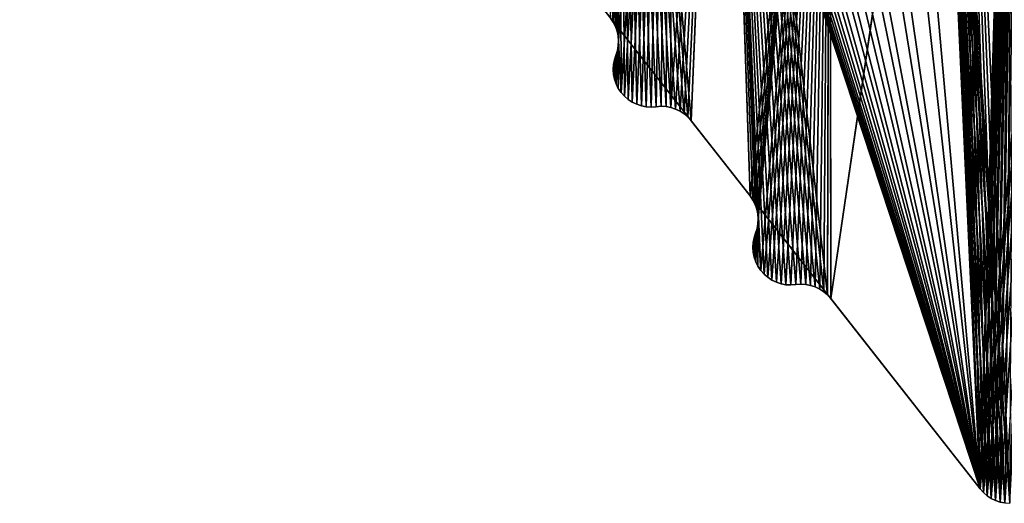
# Model space of a CAD drawing. Header units: millimetres. Extents: x -45.8 to 32.5, y -38.6 to 44.
# Tile 576 of 656: x -17.9 to -11.4, y -22.5 to -19.3. Entities that reach past the tile are written whole.
import ezdxf

# ---------------------------------------------------------------- set-up
doc = ezdxf.new("R2010")
doc.units = ezdxf.units.MM
doc.header["$LTSCALE"] = 33.374815
for name, color, linetype in [('130', 7, 'CONTINUOUS'), ('131', 7, 'CONTINUOUS'), ('132', 7, 'CONTINUOUS'), ('140', 7, 'CONTINUOUS'), ('141', 7, 'CONTINUOUS'), ('142', 7, 'CONTINUOUS'), ('51', 7, 'CONTINUOUS'), ('53', 7, 'CONTINUOUS'), ('618', 7, 'CONTINUOUS'), ('620', 7, 'CONTINUOUS'), ('629', 7, 'CONTINUOUS'), ('630', 7, 'CONTINUOUS'), ('656', 7, 'CONTINUOUS'), ('658', 7, 'CONTINUOUS'), ('669', 7, 'CONTINUOUS'), ('670', 7, 'CONTINUOUS')]:
    doc.layers.add(name, color=color, linetype=linetype)

msp = doc.modelspace()

# ---------------------------------------------------------------- linework, layer by layer
at = {"layer": '130', "linetype": 'CONTINUOUS'}
for points in [[(-11.5535, -22.4285, -255), (-11.5535, -22.4285, 255), (-11.5751, -22.4043, 255), (-11.5535, -22.4285, -255)], [(-11.5751, -22.4043, -255), (-11.5535, -22.4285, -255), (-11.5751, -22.4043, 255), (-11.5751, -22.4043, -255)], [(-11.529, -22.4495, -255), (-11.529, -22.4495, 255), (-11.5535, -22.4285, 255), (-11.529, -22.4495, -255)], [(-11.5535, -22.4285, -255), (-11.529, -22.4495, -255), (-11.5535, -22.4285, 255), (-11.5535, -22.4285, -255)], [(-11.529, -22.4495, -255), (-11.5021, -22.4673, -255), (-11.529, -22.4495, 255), (-11.529, -22.4495, -255)], [(-11.5021, -22.4673, -255), (-11.5021, -22.4673, 255), (-11.529, -22.4495, 255), (-11.5021, -22.4673, -255)], [(-11.473, -22.4814, -255), (-11.473, -22.4814, 255), (-11.5021, -22.4673, 255), (-11.473, -22.4814, -255)], [(-11.5021, -22.4673, -255), (-11.473, -22.4814, -255), (-11.5021, -22.4673, 255), (-11.5021, -22.4673, -255)], [(-11.473, -22.4814, -255), (-11.4423, -22.4917, -255), (-11.473, -22.4814, 255), (-11.473, -22.4814, -255)], [(-11.4423, -22.4917, -255), (-11.4423, -22.4917, 255), (-11.473, -22.4814, 255), (-11.4423, -22.4917, -255)], [(-11.4107, -22.4979, -255), (-11.4107, -22.4979, 255), (-11.4423, -22.4917, 255), (-11.4107, -22.4979, -255)], [(-11.4423, -22.4917, -255), (-11.4107, -22.4979, -255), (-11.4423, -22.4917, 255), (-11.4423, -22.4917, -255)]]:
    msp.add_3dface(points, dxfattribs=at)
at = {"layer": '131', "linetype": 'CONTINUOUS'}
for points in [[(-12.5653, -21.1425, -255), (-11.5751, -22.4043, 255), (-12.5653, -21.1425, 255), (-12.5653, -21.1425, -255)], [(-12.5653, -21.1425, -255), (-11.5751, -22.4043, -255), (-11.5751, -22.4043, 255), (-12.5653, -21.1425, -255)]]:
    msp.add_3dface(points, dxfattribs=at)
at = {"layer": '132', "linetype": 'CONTINUOUS'}
for points in [[(-13.4914, -19.9626, -255), (-13.1, -20.4613, 255), (-13.4914, -19.9626, 255), (-13.4914, -19.9626, -255)], [(-13.4914, -19.9626, -255), (-13.1, -20.4613, -255), (-13.1, -20.4613, 255), (-13.4914, -19.9626, -255)]]:
    msp.add_3dface(points, dxfattribs=at)
at = {"layer": '140', "linetype": 'CONTINUOUS'}
for points in [[(-12.7646, -21.0469, -255), (-12.7646, -21.0469, 255), (-12.7973, -21.0494, 255), (-12.7646, -21.0469, -255)], [(-12.7973, -21.0494, -255), (-12.7646, -21.0469, -255), (-12.7973, -21.0494, 255), (-12.7973, -21.0494, -255)], [(-12.7321, -21.0487, -255), (-12.7321, -21.0487, 255), (-12.7646, -21.0469, 255), (-12.7321, -21.0487, -255)], [(-12.7646, -21.0469, -255), (-12.7321, -21.0487, -255), (-12.7646, -21.0469, 255), (-12.7646, -21.0469, -255)], [(-12.7321, -21.0487, -255), (-12.6999, -21.0547, -255), (-12.7321, -21.0487, 255), (-12.7321, -21.0487, -255)], [(-12.6999, -21.0547, -255), (-12.6999, -21.0547, 255), (-12.7321, -21.0487, 255), (-12.6999, -21.0547, -255)], [(-12.6999, -21.0547, -255), (-12.6689, -21.0649, -255), (-12.6999, -21.0547, 255), (-12.6999, -21.0547, -255)], [(-12.6689, -21.0649, -255), (-12.6689, -21.0649, 255), (-12.6999, -21.0547, 255), (-12.6689, -21.0649, -255)], [(-12.6689, -21.0649, -255), (-12.6394, -21.079, -255), (-12.6689, -21.0649, 255), (-12.6689, -21.0649, -255)], [(-12.6394, -21.079, -255), (-12.6394, -21.079, 255), (-12.6689, -21.0649, 255), (-12.6394, -21.079, -255)], [(-12.6394, -21.079, -255), (-12.612, -21.0969, -255), (-12.6394, -21.079, 255), (-12.6394, -21.079, -255)], [(-12.612, -21.0969, -255), (-12.612, -21.0969, 255), (-12.6394, -21.079, 255), (-12.612, -21.0969, -255)], [(-12.612, -21.0969, -255), (-12.5873, -21.1181, -255), (-12.612, -21.0969, 255), (-12.612, -21.0969, -255)], [(-12.5873, -21.1181, -255), (-12.5873, -21.1181, 255), (-12.612, -21.0969, 255), (-12.5873, -21.1181, -255)], [(-12.5873, -21.1181, -255), (-12.5653, -21.1425, -255), (-12.5873, -21.1181, 255), (-12.5873, -21.1181, -255)], [(-12.5653, -21.1425, -255), (-12.5653, -21.1425, 255), (-12.5873, -21.1181, 255), (-12.5653, -21.1425, -255)]]:
    msp.add_3dface(points, dxfattribs=at)
at = {"layer": '141', "linetype": 'CONTINUOUS'}
for points in [[(-13.0746, -20.739, -255), (-13.0807, -20.7702, -255), (-13.0746, -20.739, 255), (-13.0746, -20.739, -255)], [(-13.0807, -20.7702, -255), (-13.0807, -20.7702, 255), (-13.0746, -20.739, 255), (-13.0807, -20.7702, -255)], [(-13.0647, -20.7088, -255), (-13.0746, -20.739, -255), (-13.0647, -20.7088, 255), (-13.0647, -20.7088, -255)], [(-13.0746, -20.739, -255), (-13.0746, -20.739, 255), (-13.0647, -20.7088, 255), (-13.0746, -20.739, -255)], [(-13.0807, -20.7702, -255), (-13.0827, -20.8019, -255), (-13.0807, -20.7702, 255), (-13.0807, -20.7702, -255)], [(-13.0827, -20.8019, -255), (-13.0827, -20.8019, 255), (-13.0807, -20.7702, 255), (-13.0827, -20.8019, -255)], [(-13.0805, -20.835, -255), (-13.0805, -20.835, 255), (-13.0827, -20.8019, 255), (-13.0805, -20.835, -255)], [(-13.0827, -20.8019, -255), (-13.0805, -20.835, -255), (-13.0827, -20.8019, 255), (-13.0827, -20.8019, -255)], [(-13.0805, -20.835, -255), (-13.074, -20.8671, -255), (-13.074, -20.8671, 255), (-13.0805, -20.835, -255)], [(-13.0805, -20.835, -255), (-13.074, -20.8671, 255), (-13.0805, -20.835, 255), (-13.0805, -20.835, -255)], [(-13.074, -20.8671, -255), (-13.0633, -20.8983, 255), (-13.074, -20.8671, 255), (-13.074, -20.8671, -255)], [(-13.074, -20.8671, -255), (-13.0633, -20.8983, -255), (-13.0633, -20.8983, 255), (-13.074, -20.8671, -255)], [(-13.0633, -20.8983, -255), (-13.0487, -20.9277, 255), (-13.0633, -20.8983, 255), (-13.0633, -20.8983, -255)], [(-13.0633, -20.8983, -255), (-13.0487, -20.9277, -255), (-13.0487, -20.9277, 255), (-13.0633, -20.8983, -255)], [(-13.0487, -20.9277, -255), (-13.0303, -20.955, 255), (-13.0487, -20.9277, 255), (-13.0487, -20.9277, -255)], [(-13.0487, -20.9277, -255), (-13.0303, -20.955, -255), (-13.0303, -20.955, 255), (-13.0487, -20.9277, -255)], [(-13.0303, -20.955, -255), (-13.0085, -20.9796, 255), (-13.0303, -20.955, 255), (-13.0303, -20.955, -255)], [(-13.0303, -20.955, -255), (-13.0085, -20.9796, -255), (-13.0085, -20.9796, 255), (-13.0303, -20.955, -255)], [(-13.0085, -20.9796, -255), (-12.9837, -21.0011, -255), (-12.9837, -21.0011, 255), (-13.0085, -20.9796, -255)], [(-13.0085, -20.9796, -255), (-12.9837, -21.0011, 255), (-13.0085, -20.9796, 255), (-13.0085, -20.9796, -255)], [(-12.9837, -21.0011, -255), (-12.9563, -21.0192, 255), (-12.9837, -21.0011, 255), (-12.9837, -21.0011, -255)], [(-12.9837, -21.0011, -255), (-12.9563, -21.0192, -255), (-12.9563, -21.0192, 255), (-12.9837, -21.0011, -255)], [(-12.9563, -21.0192, -255), (-12.9267, -21.0335, 255), (-12.9563, -21.0192, 255), (-12.9563, -21.0192, -255)], [(-12.9563, -21.0192, -255), (-12.9267, -21.0335, -255), (-12.9267, -21.0335, 255), (-12.9563, -21.0192, -255)], [(-12.9267, -21.0335, -255), (-12.8955, -21.0439, 255), (-12.9267, -21.0335, 255), (-12.9267, -21.0335, -255)], [(-12.9267, -21.0335, -255), (-12.8955, -21.0439, -255), (-12.8955, -21.0439, 255), (-12.9267, -21.0335, -255)], [(-12.8955, -21.0439, -255), (-12.8631, -21.05, -255), (-12.8631, -21.05, 255), (-12.8955, -21.0439, -255)], [(-12.8955, -21.0439, -255), (-12.8631, -21.05, 255), (-12.8955, -21.0439, 255), (-12.8955, -21.0439, -255)], [(-12.8631, -21.05, -255), (-12.8304, -21.0519, -255), (-12.8304, -21.0519, 255), (-12.8631, -21.05, -255)], [(-12.8631, -21.05, -255), (-12.8304, -21.0519, 255), (-12.8631, -21.05, 255), (-12.8631, -21.05, -255)], [(-12.7973, -21.0494, -255), (-12.7973, -21.0494, 255), (-12.8304, -21.0519, 255), (-12.7973, -21.0494, -255)], [(-12.8304, -21.0519, -255), (-12.7973, -21.0494, -255), (-12.8304, -21.0519, 255), (-12.8304, -21.0519, -255)]]:
    msp.add_3dface(points, dxfattribs=at)
at = {"layer": '142', "linetype": 'CONTINUOUS'}
for points in [[(-13.1, -20.4613, -255), (-13.0815, -20.4884, -255), (-13.1, -20.4613, 255), (-13.1, -20.4613, -255)], [(-13.0815, -20.4884, -255), (-13.0815, -20.4884, 255), (-13.1, -20.4613, 255), (-13.0815, -20.4884, -255)], [(-13.0815, -20.4884, -255), (-13.0668, -20.5174, -255), (-13.0815, -20.4884, 255), (-13.0815, -20.4884, -255)], [(-13.0668, -20.5174, -255), (-13.0668, -20.5174, 255), (-13.0815, -20.4884, 255), (-13.0668, -20.5174, -255)], [(-13.0559, -20.5483, -255), (-13.0559, -20.5483, 255), (-13.0668, -20.5174, 255), (-13.0559, -20.5483, -255)], [(-13.0668, -20.5174, -255), (-13.0559, -20.5483, -255), (-13.0668, -20.5174, 255), (-13.0668, -20.5174, -255)], [(-13.0559, -20.5483, -255), (-13.0492, -20.5803, -255), (-13.0559, -20.5483, 255), (-13.0559, -20.5483, -255)], [(-13.0492, -20.5803, -255), (-13.0492, -20.5803, 255), (-13.0559, -20.5483, 255), (-13.0492, -20.5803, -255)], [(-13.0467, -20.6129, -255), (-13.0467, -20.6129, 255), (-13.0492, -20.5803, 255), (-13.0467, -20.6129, -255)], [(-13.0492, -20.5803, -255), (-13.0467, -20.6129, -255), (-13.0492, -20.5803, 255), (-13.0492, -20.5803, -255)], [(-13.0485, -20.6456, -255), (-13.0485, -20.6456, 255), (-13.0467, -20.6129, 255), (-13.0485, -20.6456, -255)], [(-13.0467, -20.6129, -255), (-13.0485, -20.6456, -255), (-13.0467, -20.6129, 255), (-13.0467, -20.6129, -255)], [(-13.0647, -20.7088, -255), (-13.0647, -20.7088, 255), (-13.0545, -20.6776, 255), (-13.0647, -20.7088, -255)], [(-13.0545, -20.6776, -255), (-13.0647, -20.7088, -255), (-13.0545, -20.6776, 255), (-13.0545, -20.6776, -255)], [(-13.0485, -20.6456, -255), (-13.0545, -20.6776, -255), (-13.0485, -20.6456, 255), (-13.0485, -20.6456, -255)], [(-13.0545, -20.6776, -255), (-13.0545, -20.6776, 255), (-13.0485, -20.6456, 255), (-13.0545, -20.6776, -255)]]:
    msp.add_3dface(points, dxfattribs=at)
at = {"layer": '51', "linetype": 'CONTINUOUS'}
for points in [[(-14.0076, -19.3084, -255), (-14.0261, -19.2813, -255), (-13.9729, -14.3094, -255), (-14.0076, -19.3084, -255)], [(-13.9929, -19.3374, -255), (-14.0076, -19.3084, -255), (-13.9729, -14.3094, -255), (-13.9929, -19.3374, -255)], [(-13.982, -19.3683, -255), (-13.9929, -19.3374, -255), (-13.9729, -14.3094, -255), (-13.982, -19.3683, -255)], [(-13.9753, -19.4003, -255), (-13.982, -19.3683, -255), (-13.9729, -14.3094, -255), (-13.9753, -19.4003, -255)], [(-13.9728, -19.4329, -255), (-13.9753, -19.4003, -255), (-13.9729, -14.3094, -255), (-13.9728, -19.4329, -255)], [(-13.6333, -14.6332, -255), (-13.9728, -19.4329, -255), (-13.9729, -14.3094, -255), (-13.6333, -14.6332, -255)], [(-13.9564, -19.775, -255), (-13.9728, -19.4329, -255), (-13.6333, -14.6332, -255), (-13.9564, -19.775, -255)], [(-13.9346, -19.7996, -255), (-13.9564, -19.775, -255), (-13.6333, -14.6332, -255), (-13.9346, -19.7996, -255)], [(-13.9098, -19.8211, -255), (-13.9346, -19.7996, -255), (-13.6333, -14.6332, -255), (-13.9098, -19.8211, -255)], [(-13.8823, -19.8392, -255), (-13.9098, -19.8211, -255), (-13.6333, -14.6332, -255), (-13.8823, -19.8392, -255)], [(-13.8528, -19.8536, -255), (-13.8823, -19.8392, -255), (-13.6333, -14.6332, -255), (-13.8528, -19.8536, -255)], [(-13.8216, -19.8639, -255), (-13.8528, -19.8536, -255), (-13.6333, -14.6332, -255), (-13.8216, -19.8639, -255)], [(-13.7892, -19.8701, -255), (-13.8216, -19.8639, -255), (-13.6333, -14.6332, -255), (-13.7892, -19.8701, -255)], [(-13.7564, -19.8719, -255), (-13.7892, -19.8701, -255), (-13.6333, -14.6332, -255), (-13.7564, -19.8719, -255)], [(-13.7234, -19.8694, -255), (-13.7564, -19.8719, -255), (-13.6333, -14.6332, -255), (-13.7234, -19.8694, -255)], [(-13.6907, -19.8669, -255), (-13.7234, -19.8694, -255), (-13.6333, -14.6332, -255), (-13.6907, -19.8669, -255)], [(-13.6582, -19.8687, -255), (-13.6907, -19.8669, -255), (-13.6333, -14.6332, -255), (-13.6582, -19.8687, -255)], [(-13.626, -19.8747, -255), (-13.6582, -19.8687, -255), (-13.6333, -14.6332, -255), (-13.626, -19.8747, -255)], [(-13.2864, -14.949, -255), (-13.626, -19.8747, -255), (-13.6333, -14.6332, -255), (-13.2864, -14.949, -255)], [(-13.5949, -19.8849, -255), (-13.626, -19.8747, -255), (-13.2864, -14.949, -255), (-13.5949, -19.8849, -255)], [(-13.5655, -19.899, -255), (-13.5949, -19.8849, -255), (-13.2864, -14.949, -255), (-13.5655, -19.899, -255)], [(-13.538, -19.9169, -255), (-13.5655, -19.899, -255), (-13.2864, -14.949, -255), (-13.538, -19.9169, -255)], [(-13.5133, -19.9381, -255), (-13.538, -19.9169, -255), (-13.2864, -14.949, -255), (-13.5133, -19.9381, -255)], [(-13.4914, -19.9626, -255), (-13.5133, -19.9381, -255), (-13.2864, -14.949, -255), (-13.4914, -19.9626, -255)], [(-13.1, -20.4613, -255), (-13.4914, -19.9626, -255), (-13.2864, -14.949, -255), (-13.1, -20.4613, -255)], [(-12.5713, -15.5552, -255), (-13.1, -20.4613, -255), (-13.2864, -14.949, -255), (-12.5713, -15.5552, -255)], [(-13.0815, -20.4884, -255), (-13.1, -20.4613, -255), (-12.5713, -15.5552, -255), (-13.0815, -20.4884, -255)], [(-13.0668, -20.5174, -255), (-13.0815, -20.4884, -255), (-12.5713, -15.5552, -255), (-13.0668, -20.5174, -255)], [(-13.0559, -20.5483, -255), (-13.0668, -20.5174, -255), (-12.5713, -15.5552, -255), (-13.0559, -20.5483, -255)], [(-13.0492, -20.5803, -255), (-13.0559, -20.5483, -255), (-12.5713, -15.5552, -255), (-13.0492, -20.5803, -255)], [(-13.0467, -20.6129, -255), (-13.0492, -20.5803, -255), (-12.5713, -15.5552, -255), (-13.0467, -20.6129, -255)], [(-13.0303, -20.955, -255), (-13.0467, -20.6129, -255), (-12.5713, -15.5552, -255), (-13.0303, -20.955, -255)], [(-13.0085, -20.9796, -255), (-13.0303, -20.955, -255), (-12.5713, -15.5552, -255), (-13.0085, -20.9796, -255)], [(-12.9837, -21.0011, -255), (-13.0085, -20.9796, -255), (-12.5713, -15.5552, -255), (-12.9837, -21.0011, -255)], [(-12.9563, -21.0192, -255), (-12.9837, -21.0011, -255), (-12.5713, -15.5552, -255), (-12.9563, -21.0192, -255)], [(-12.9267, -21.0335, -255), (-12.9563, -21.0192, -255), (-12.5713, -15.5552, -255), (-12.9267, -21.0335, -255)], [(-12.8955, -21.0439, -255), (-12.9267, -21.0335, -255), (-12.5713, -15.5552, -255), (-12.8955, -21.0439, -255)], [(-12.8631, -21.05, -255), (-12.8955, -21.0439, -255), (-12.5713, -15.5552, -255), (-12.8631, -21.05, -255)], [(-12.8304, -21.0519, -255), (-12.8631, -21.05, -255), (-12.5713, -15.5552, -255), (-12.8304, -21.0519, -255)], [(-12.7973, -21.0494, -255), (-12.8304, -21.0519, -255), (-12.5713, -15.5552, -255), (-12.7973, -21.0494, -255)], [(-12.7646, -21.0469, -255), (-12.7973, -21.0494, -255), (-12.5713, -15.5552, -255), (-12.7646, -21.0469, -255)], [(-12.7321, -21.0487, -255), (-12.7646, -21.0469, -255), (-12.5713, -15.5552, -255), (-12.7321, -21.0487, -255)], [(-12.6999, -21.0547, -255), (-12.7321, -21.0487, -255), (-12.5713, -15.5552, -255), (-12.6999, -21.0547, -255)], [(-12.6689, -21.0649, -255), (-12.6999, -21.0547, -255), (-12.5713, -15.5552, -255), (-12.6689, -21.0649, -255)], [(-12.6394, -21.079, -255), (-12.6689, -21.0649, -255), (-12.5713, -15.5552, -255), (-12.6394, -21.079, -255)], [(-12.612, -21.0969, -255), (-12.6394, -21.079, -255), (-12.5713, -15.5552, -255), (-12.612, -21.0969, -255)], [(-12.5873, -21.1181, -255), (-12.612, -21.0969, -255), (-12.5713, -15.5552, -255), (-12.5873, -21.1181, -255)], [(-12.5653, -21.1425, -255), (-12.5873, -21.1181, -255), (-12.5713, -15.5552, -255), (-12.5653, -21.1425, -255)], [(-11.8286, -16.1271, -255), (-12.5653, -21.1425, -255), (-12.5713, -15.5552, -255), (-11.8286, -16.1271, -255)], [(-11.5751, -22.4043, -255), (-12.5653, -21.1425, -255), (-11.8286, -16.1271, -255), (-11.5751, -22.4043, -255)], [(-11.0594, -16.664, -255), (-11.5751, -22.4043, -255), (-11.8286, -16.1271, -255), (-11.0594, -16.664, -255)], [(-11.5535, -22.4285, -255), (-11.5751, -22.4043, -255), (-11.0594, -16.664, -255), (-11.5535, -22.4285, -255)], [(-11.529, -22.4495, -255), (-11.5535, -22.4285, -255), (-11.0594, -16.664, -255), (-11.529, -22.4495, -255)], [(-11.5021, -22.4673, -255), (-11.529, -22.4495, -255), (-11.0594, -16.664, -255), (-11.5021, -22.4673, -255)], [(-11.473, -22.4814, -255), (-11.5021, -22.4673, -255), (-11.0594, -16.664, -255), (-11.473, -22.4814, -255)], [(-11.4423, -22.4917, -255), (-11.473, -22.4814, -255), (-11.0594, -16.664, -255), (-11.4423, -22.4917, -255)], [(-11.4107, -22.4979, -255), (-11.4423, -22.4917, -255), (-11.0594, -16.664, -255), (-11.4107, -22.4979, -255)], [(-13.9748, -19.7477, -255), (-13.9728, -19.4329, -255), (-13.9564, -19.775, -255), (-13.9748, -19.7477, -255)], [(-13.9746, -19.4656, -255), (-13.9728, -19.4329, -255), (-13.9748, -19.7477, -255), (-13.9746, -19.4656, -255)], [(-13.9907, -19.5288, -255), (-13.9806, -19.4976, -255), (-13.9894, -19.7183, -255), (-13.9907, -19.5288, -255)], [(-13.9894, -19.7183, -255), (-13.9806, -19.4976, -255), (-13.9748, -19.7477, -255), (-13.9894, -19.7183, -255)], [(-13.9806, -19.4976, -255), (-13.9746, -19.4656, -255), (-13.9748, -19.7477, -255), (-13.9806, -19.4976, -255)], [(-14.0067, -19.5902, -255), (-14.0007, -19.559, -255), (-14.0065, -19.655, -255), (-14.0067, -19.5902, -255)], [(-14.0065, -19.655, -255), (-14.0007, -19.559, -255), (-14.0001, -19.6871, -255), (-14.0065, -19.655, -255)], [(-14.0007, -19.559, -255), (-13.9907, -19.5288, -255), (-14.0001, -19.6871, -255), (-14.0007, -19.559, -255)], [(-14.0001, -19.6871, -255), (-13.9907, -19.5288, -255), (-13.9894, -19.7183, -255), (-14.0001, -19.6871, -255)], [(-14.0087, -19.6219, -255), (-14.0067, -19.5902, -255), (-14.0065, -19.655, -255), (-14.0087, -19.6219, -255)], [(-13.0487, -20.9277, -255), (-13.0467, -20.6129, -255), (-13.0303, -20.955, -255), (-13.0487, -20.9277, -255)], [(-13.0485, -20.6456, -255), (-13.0467, -20.6129, -255), (-13.0487, -20.9277, -255), (-13.0485, -20.6456, -255)], [(-13.0647, -20.7088, -255), (-13.0545, -20.6776, -255), (-13.0633, -20.8983, -255), (-13.0647, -20.7088, -255)], [(-13.0633, -20.8983, -255), (-13.0545, -20.6776, -255), (-13.0487, -20.9277, -255), (-13.0633, -20.8983, -255)], [(-13.0545, -20.6776, -255), (-13.0485, -20.6456, -255), (-13.0487, -20.9277, -255), (-13.0545, -20.6776, -255)], [(-13.0807, -20.7702, -255), (-13.0746, -20.739, -255), (-13.0805, -20.835, -255), (-13.0807, -20.7702, -255)], [(-13.0805, -20.835, -255), (-13.0746, -20.739, -255), (-13.074, -20.8671, -255), (-13.0805, -20.835, -255)], [(-13.0746, -20.739, -255), (-13.0647, -20.7088, -255), (-13.074, -20.8671, -255), (-13.0746, -20.739, -255)], [(-13.074, -20.8671, -255), (-13.0647, -20.7088, -255), (-13.0633, -20.8983, -255), (-13.074, -20.8671, -255)], [(-13.0827, -20.8019, -255), (-13.0807, -20.7702, -255), (-13.0805, -20.835, -255), (-13.0827, -20.8019, -255)]]:
    msp.add_3dface(points, dxfattribs=at)
at = {"layer": '53', "linetype": 'CONTINUOUS'}
for points in [[(-13.9741, -14.3082, 255), (-14.3056, -13.9767, 255), (-13.9753, -19.4003, 255), (-13.9741, -14.3082, 255)], [(-14.0076, -19.3084, 255), (-14.3056, -13.9767, 255), (-14.0261, -19.2813, 255), (-14.0076, -19.3084, 255)], [(-13.9929, -19.3374, 255), (-14.3056, -13.9767, 255), (-14.0076, -19.3084, 255), (-13.9929, -19.3374, 255)], [(-13.982, -19.3683, 255), (-14.3056, -13.9767, 255), (-13.9929, -19.3374, 255), (-13.982, -19.3683, 255)], [(-13.9753, -19.4003, 255), (-14.3056, -13.9767, 255), (-13.982, -19.3683, 255), (-13.9753, -19.4003, 255)], [(-13.9728, -19.4329, 255), (-13.9741, -14.3082, 255), (-13.9753, -19.4003, 255), (-13.9728, -19.4329, 255)], [(-13.5949, -19.8849, 255), (-13.9741, -14.3082, 255), (-13.626, -19.8747, 255), (-13.5949, -19.8849, 255)], [(-13.5655, -19.899, 255), (-13.9741, -14.3082, 255), (-13.5949, -19.8849, 255), (-13.5655, -19.899, 255)], [(-13.538, -19.9169, 255), (-13.9741, -14.3082, 255), (-13.5655, -19.899, 255), (-13.538, -19.9169, 255)], [(-13.5133, -19.9381, 255), (-13.9741, -14.3082, 255), (-13.538, -19.9169, 255), (-13.5133, -19.9381, 255)], [(-13.4914, -19.9626, 255), (-13.9741, -14.3082, 255), (-13.5133, -19.9381, 255), (-13.4914, -19.9626, 255)], [(-13.626, -19.8747, 255), (-13.9741, -14.3082, 255), (-13.6582, -19.8687, 255), (-13.626, -19.8747, 255)], [(-13.9564, -19.775, 255), (-13.9741, -14.3082, 255), (-13.9728, -19.4329, 255), (-13.9564, -19.775, 255)], [(-13.9346, -19.7996, 255), (-13.9741, -14.3082, 255), (-13.9564, -19.775, 255), (-13.9346, -19.7996, 255)], [(-13.9098, -19.8211, 255), (-13.9741, -14.3082, 255), (-13.9346, -19.7996, 255), (-13.9098, -19.8211, 255)], [(-13.8823, -19.8392, 255), (-13.9741, -14.3082, 255), (-13.9098, -19.8211, 255), (-13.8823, -19.8392, 255)], [(-13.8528, -19.8536, 255), (-13.9741, -14.3082, 255), (-13.8823, -19.8392, 255), (-13.8528, -19.8536, 255)], [(-13.8216, -19.8639, 255), (-13.9741, -14.3082, 255), (-13.8528, -19.8536, 255), (-13.8216, -19.8639, 255)], [(-13.7892, -19.8701, 255), (-13.9741, -14.3082, 255), (-13.8216, -19.8639, 255), (-13.7892, -19.8701, 255)], [(-13.7565, -19.8719, 255), (-13.9741, -14.3082, 255), (-13.7892, -19.8701, 255), (-13.7565, -19.8719, 255)], [(-13.7234, -19.8694, 255), (-13.9741, -14.3082, 255), (-13.7565, -19.8719, 255), (-13.7234, -19.8694, 255)], [(-13.6907, -19.8669, 255), (-13.9741, -14.3082, 255), (-13.7234, -19.8694, 255), (-13.6907, -19.8669, 255)], [(-13.6582, -19.8687, 255), (-13.9741, -14.3082, 255), (-13.6907, -19.8669, 255), (-13.6582, -19.8687, 255)], [(-13.2879, -14.9476, 255), (-13.9741, -14.3082, 255), (-13.4914, -19.9626, 255), (-13.2879, -14.9476, 255)], [(-13.1, -20.4613, 255), (-13.2879, -14.9476, 255), (-13.4914, -19.9626, 255), (-13.1, -20.4613, 255)], [(-13.0815, -20.4884, 255), (-13.2879, -14.9476, 255), (-13.1, -20.4613, 255), (-13.0815, -20.4884, 255)], [(-13.0668, -20.5174, 255), (-13.2879, -14.9476, 255), (-13.0815, -20.4884, 255), (-13.0668, -20.5174, 255)], [(-13.0559, -20.5483, 255), (-13.2879, -14.9476, 255), (-13.0668, -20.5174, 255), (-13.0559, -20.5483, 255)], [(-13.0492, -20.5803, 255), (-13.2879, -14.9476, 255), (-13.0559, -20.5483, 255), (-13.0492, -20.5803, 255)], [(-13.0467, -20.6129, 255), (-13.2879, -14.9476, 255), (-13.0492, -20.5803, 255), (-13.0467, -20.6129, 255)], [(-13.0303, -20.955, 255), (-13.2879, -14.9476, 255), (-13.0467, -20.6129, 255), (-13.0303, -20.955, 255)], [(-13.0085, -20.9796, 255), (-13.2879, -14.9476, 255), (-13.0303, -20.955, 255), (-13.0085, -20.9796, 255)], [(-12.9837, -21.0011, 255), (-13.2879, -14.9476, 255), (-13.0085, -20.9796, 255), (-12.9837, -21.0011, 255)], [(-12.9563, -21.0192, 255), (-13.2879, -14.9476, 255), (-12.9837, -21.0011, 255), (-12.9563, -21.0192, 255)], [(-12.9267, -21.0335, 255), (-13.2879, -14.9476, 255), (-12.9563, -21.0192, 255), (-12.9267, -21.0335, 255)], [(-12.8955, -21.0439, 255), (-13.2879, -14.9476, 255), (-12.9267, -21.0335, 255), (-12.8955, -21.0439, 255)], [(-12.8631, -21.05, 255), (-13.2879, -14.9476, 255), (-12.8955, -21.0439, 255), (-12.8631, -21.05, 255)], [(-12.8304, -21.0519, 255), (-13.2879, -14.9476, 255), (-12.8631, -21.05, 255), (-12.8304, -21.0519, 255)], [(-12.7973, -21.0494, 255), (-13.2879, -14.9476, 255), (-12.8304, -21.0519, 255), (-12.7973, -21.0494, 255)], [(-12.7646, -21.0469, 255), (-13.2879, -14.9476, 255), (-12.7973, -21.0494, 255), (-12.7646, -21.0469, 255)], [(-12.7321, -21.0487, 255), (-13.2879, -14.9476, 255), (-12.7646, -21.0469, 255), (-12.7321, -21.0487, 255)], [(-12.6999, -21.0547, 255), (-13.2879, -14.9476, 255), (-12.7321, -21.0487, 255), (-12.6999, -21.0547, 255)], [(-12.6689, -21.0649, 255), (-13.2879, -14.9476, 255), (-12.6999, -21.0547, 255), (-12.6689, -21.0649, 255)], [(-12.6394, -21.079, 255), (-13.2879, -14.9476, 255), (-12.6689, -21.0649, 255), (-12.6394, -21.079, 255)], [(-12.612, -21.0969, 255), (-13.2879, -14.9476, 255), (-12.6394, -21.079, 255), (-12.612, -21.0969, 255)], [(-12.5873, -21.1181, 255), (-13.2879, -14.9476, 255), (-12.612, -21.0969, 255), (-12.5873, -21.1181, 255)], [(-12.5732, -15.5536, 255), (-13.2879, -14.9476, 255), (-12.5873, -21.1181, 255), (-12.5732, -15.5536, 255)], [(-12.5653, -21.1425, 255), (-12.5732, -15.5536, 255), (-12.5873, -21.1181, 255), (-12.5653, -21.1425, 255)], [(-11.8309, -16.1255, 255), (-12.5732, -15.5536, 255), (-12.5653, -21.1425, 255), (-11.8309, -16.1255, 255)], [(-11.5751, -22.4043, 255), (-11.8309, -16.1255, 255), (-12.5653, -21.1425, 255), (-11.5751, -22.4043, 255)], [(-11.4107, -22.4979, 255), (-11.8309, -16.1255, 255), (-11.4423, -22.4917, 255), (-11.4107, -22.4979, 255)], [(-11.3784, -22.5, 255), (-11.8309, -16.1255, 255), (-11.4107, -22.4979, 255), (-11.3784, -22.5, 255)], [(-11.0618, -16.6624, 255), (-11.8309, -16.1255, 255), (-11.3784, -22.5, 255), (-11.0618, -16.6624, 255)], [(-11.4423, -22.4917, 255), (-11.8309, -16.1255, 255), (-11.473, -22.4814, 255), (-11.4423, -22.4917, 255)], [(-11.5535, -22.4285, 255), (-11.8309, -16.1255, 255), (-11.5751, -22.4043, 255), (-11.5535, -22.4285, 255)], [(-11.529, -22.4495, 255), (-11.8309, -16.1255, 255), (-11.5535, -22.4285, 255), (-11.529, -22.4495, 255)], [(-11.5021, -22.4673, 255), (-11.8309, -16.1255, 255), (-11.529, -22.4495, 255), (-11.5021, -22.4673, 255)], [(-11.473, -22.4814, 255), (-11.8309, -16.1255, 255), (-11.5021, -22.4673, 255), (-11.473, -22.4814, 255)], [(-13.9746, -19.4656, 255), (-13.9564, -19.775, 255), (-13.9728, -19.4329, 255), (-13.9746, -19.4656, 255)], [(-13.9907, -19.5288, 255), (-13.9894, -19.7183, 255), (-13.9806, -19.4976, 255), (-13.9907, -19.5288, 255)], [(-13.9894, -19.7183, 255), (-13.9748, -19.7477, 255), (-13.9806, -19.4976, 255), (-13.9894, -19.7183, 255)], [(-13.9806, -19.4976, 255), (-13.9748, -19.7477, 255), (-13.9746, -19.4656, 255), (-13.9806, -19.4976, 255)], [(-13.9748, -19.7477, 255), (-13.9564, -19.775, 255), (-13.9746, -19.4656, 255), (-13.9748, -19.7477, 255)], [(-14.0067, -19.5902, 255), (-14.0065, -19.655, 255), (-14.0007, -19.559, 255), (-14.0067, -19.5902, 255)], [(-14.0065, -19.655, 255), (-14.0001, -19.6871, 255), (-14.0007, -19.559, 255), (-14.0065, -19.655, 255)], [(-14.0007, -19.559, 255), (-14.0001, -19.6871, 255), (-13.9907, -19.5288, 255), (-14.0007, -19.559, 255)], [(-14.0001, -19.6871, 255), (-13.9894, -19.7183, 255), (-13.9907, -19.5288, 255), (-14.0001, -19.6871, 255)], [(-14.0087, -19.6219, 255), (-14.0065, -19.655, 255), (-14.0067, -19.5902, 255), (-14.0087, -19.6219, 255)], [(-13.0485, -20.6456, 255), (-13.0303, -20.955, 255), (-13.0467, -20.6129, 255), (-13.0485, -20.6456, 255)], [(-13.0647, -20.7088, 255), (-13.0633, -20.8983, 255), (-13.0545, -20.6776, 255), (-13.0647, -20.7088, 255)], [(-13.0633, -20.8983, 255), (-13.0487, -20.9277, 255), (-13.0545, -20.6776, 255), (-13.0633, -20.8983, 255)], [(-13.0545, -20.6776, 255), (-13.0487, -20.9277, 255), (-13.0485, -20.6456, 255), (-13.0545, -20.6776, 255)], [(-13.0487, -20.9277, 255), (-13.0303, -20.955, 255), (-13.0485, -20.6456, 255), (-13.0487, -20.9277, 255)], [(-13.0807, -20.7702, 255), (-13.0805, -20.835, 255), (-13.0746, -20.739, 255), (-13.0807, -20.7702, 255)], [(-13.0805, -20.835, 255), (-13.074, -20.8671, 255), (-13.0746, -20.739, 255), (-13.0805, -20.835, 255)], [(-13.0746, -20.739, 255), (-13.074, -20.8671, 255), (-13.0647, -20.7088, 255), (-13.0746, -20.739, 255)], [(-13.074, -20.8671, 255), (-13.0633, -20.8983, 255), (-13.0647, -20.7088, 255), (-13.074, -20.8671, 255)], [(-13.0827, -20.8019, 255), (-13.0805, -20.835, 255), (-13.0807, -20.7702, 255), (-13.0827, -20.8019, 255)]]:
    msp.add_3dface(points, dxfattribs=at)
at = {"layer": '618', "linetype": 'CONTINUOUS'}
for points in [[(-11.5752, -22.4043, 256.5), (-17.1301, -5.5282, 256.5), (-22.4467, -8.552, 256.5), (-11.5752, -22.4043, 256.5)], [(-16.8441, -6.3464, 256.5), (-17.1301, -5.5282, 256.5), (-11.5752, -22.4043, 256.5), (-16.8441, -6.3464, 256.5)], [(-16.5191, -7.1498, 256.5), (-16.8441, -6.3464, 256.5), (-11.5752, -22.4043, 256.5), (-16.5191, -7.1498, 256.5)], [(-16.1556, -7.9369, 256.5), (-16.5191, -7.1498, 256.5), (-11.5752, -22.4043, 256.5), (-16.1556, -7.9369, 256.5)], [(-15.7547, -8.7056, 256.5), (-16.1556, -7.9369, 256.5), (-11.5752, -22.4043, 256.5), (-15.7547, -8.7056, 256.5)], [(-15.3173, -9.4541, 256.5), (-15.7547, -8.7056, 256.5), (-11.5752, -22.4043, 256.5), (-15.3173, -9.4541, 256.5)], [(-14.8444, -10.1805, 256.5), (-15.3173, -9.4541, 256.5), (-11.5752, -22.4043, 256.5), (-14.8444, -10.1805, 256.5)], [(-14.3371, -10.8834, 256.5), (-14.8444, -10.1805, 256.5), (-11.5752, -22.4043, 256.5), (-14.3371, -10.8834, 256.5)], [(-13.7966, -11.5609, 256.5), (-14.3371, -10.8834, 256.5), (-11.5752, -22.4043, 256.5), (-13.7966, -11.5609, 256.5)], [(-13.2242, -12.2115, 256.5), (-13.7966, -11.5609, 256.5), (-11.5752, -22.4043, 256.5), (-13.2242, -12.2115, 256.5)], [(-12.6212, -12.8338, 256.5), (-13.2242, -12.2115, 256.5), (-11.5752, -22.4043, 256.5), (-12.6212, -12.8338, 256.5)], [(-11.9888, -13.4265, 256.5), (-12.6212, -12.8338, 256.5), (-11.5752, -22.4043, 256.5), (-11.9888, -13.4265, 256.5)], [(-11.5022, -22.4673, 256.5), (-11.9888, -13.4265, 256.5), (-11.5292, -22.4495, 256.5), (-11.5022, -22.4673, 256.5)], [(-11.5292, -22.4495, 256.5), (-11.9888, -13.4265, 256.5), (-11.5537, -22.4284, 256.5), (-11.5292, -22.4495, 256.5)], [(-11.5537, -22.4284, 256.5), (-11.9888, -13.4265, 256.5), (-11.5752, -22.4043, 256.5), (-11.5537, -22.4284, 256.5)], [(-11.3285, -13.988, 256.5), (-11.9888, -13.4265, 256.5), (-11.3786, -22.5, 256.5), (-11.3285, -13.988, 256.5)], [(-11.3786, -22.5, 256.5), (-11.9888, -13.4265, 256.5), (-11.4108, -22.4979, 256.5), (-11.3786, -22.5, 256.5)], [(-11.4108, -22.4979, 256.5), (-11.9888, -13.4265, 256.5), (-11.4425, -22.4917, 256.5), (-11.4108, -22.4979, 256.5)], [(-11.4425, -22.4917, 256.5), (-11.9888, -13.4265, 256.5), (-11.4732, -22.4814, 256.5), (-11.4425, -22.4917, 256.5)], [(-11.4732, -22.4814, 256.5), (-11.9888, -13.4265, 256.5), (-11.5022, -22.4673, 256.5), (-11.4732, -22.4814, 256.5)]]:
    msp.add_3dface(points, dxfattribs=at)
at = {"layer": '620', "linetype": 'CONTINUOUS'}
for points in [[(-22.4467, -8.552, 255), (-11.9881, -13.427, 255), (-11.5752, -22.4043, 255), (-22.4467, -8.552, 255)], [(-11.9881, -13.427, 255), (-11.3278, -13.9886, 255), (-11.5752, -22.4043, 255), (-11.9881, -13.427, 255)], [(-11.5752, -22.4043, 255), (-11.3278, -13.9886, 255), (-11.5537, -22.4284, 255), (-11.5752, -22.4043, 255)], [(-11.5537, -22.4284, 255), (-11.3278, -13.9886, 255), (-11.5292, -22.4495, 255), (-11.5537, -22.4284, 255)], [(-11.5292, -22.4495, 255), (-11.3278, -13.9886, 255), (-11.5022, -22.4673, 255), (-11.5292, -22.4495, 255)], [(-11.5022, -22.4673, 255), (-11.3278, -13.9886, 255), (-11.4732, -22.4814, 255), (-11.5022, -22.4673, 255)], [(-11.4732, -22.4814, 255), (-11.3278, -13.9886, 255), (-11.4425, -22.4917, 255), (-11.4732, -22.4814, 255)], [(-11.4425, -22.4917, 255), (-11.3278, -13.9886, 255), (-11.4108, -22.4979, 255), (-11.4425, -22.4917, 255)]]:
    msp.add_3dface(points, dxfattribs=at)
at = {"layer": '629', "linetype": 'CONTINUOUS'}
for points in [[(-11.5752, -22.4043, 256.5), (-22.4467, -8.552, 256.5), (-11.5752, -22.4043, 255), (-11.5752, -22.4043, 256.5)], [(-22.4467, -8.552, 256.5), (-22.4467, -8.552, 255), (-11.5752, -22.4043, 255), (-22.4467, -8.552, 256.5)]]:
    msp.add_3dface(points, dxfattribs=at)
at = {"layer": '630', "linetype": 'CONTINUOUS'}
for points in [[(-11.5752, -22.4043, 256.5), (-11.5752, -22.4043, 255), (-11.5537, -22.4284, 255), (-11.5752, -22.4043, 256.5)], [(-11.5537, -22.4284, 256.5), (-11.5752, -22.4043, 256.5), (-11.5537, -22.4284, 255), (-11.5537, -22.4284, 256.5)], [(-11.5537, -22.4284, 256.5), (-11.5537, -22.4284, 255), (-11.5292, -22.4495, 255), (-11.5537, -22.4284, 256.5)], [(-11.5292, -22.4495, 256.5), (-11.5537, -22.4284, 256.5), (-11.5292, -22.4495, 255), (-11.5292, -22.4495, 256.5)], [(-11.5292, -22.4495, 256.5), (-11.5292, -22.4495, 255), (-11.5022, -22.4673, 255), (-11.5292, -22.4495, 256.5)], [(-11.5022, -22.4673, 256.5), (-11.5292, -22.4495, 256.5), (-11.5022, -22.4673, 255), (-11.5022, -22.4673, 256.5)], [(-11.4732, -22.4814, 256.5), (-11.5022, -22.4673, 256.5), (-11.4732, -22.4814, 255), (-11.4732, -22.4814, 256.5)], [(-11.5022, -22.4673, 256.5), (-11.5022, -22.4673, 255), (-11.4732, -22.4814, 255), (-11.5022, -22.4673, 256.5)], [(-11.4425, -22.4917, 256.5), (-11.4732, -22.4814, 256.5), (-11.4425, -22.4917, 255), (-11.4425, -22.4917, 256.5)], [(-11.4732, -22.4814, 256.5), (-11.4732, -22.4814, 255), (-11.4425, -22.4917, 255), (-11.4732, -22.4814, 256.5)], [(-11.4108, -22.4979, 256.5), (-11.4425, -22.4917, 256.5), (-11.4108, -22.4979, 255), (-11.4108, -22.4979, 256.5)], [(-11.4425, -22.4917, 256.5), (-11.4425, -22.4917, 255), (-11.4108, -22.4979, 255), (-11.4425, -22.4917, 256.5)]]:
    msp.add_3dface(points, dxfattribs=at)
at = {"layer": '656', "linetype": 'CONTINUOUS'}
for points in [[(-22.4467, -8.552, -256.5), (-11.9637, -13.4488, -256.5), (-11.5749, -22.4043, -256.5), (-22.4467, -8.552, -256.5)], [(-11.9637, -13.4488, -256.5), (-11.3015, -14.0098, -256.5), (-11.5749, -22.4043, -256.5), (-11.9637, -13.4488, -256.5)], [(-11.5749, -22.4043, -256.5), (-11.3015, -14.0098, -256.5), (-11.5533, -22.4284, -256.5), (-11.5749, -22.4043, -256.5)], [(-11.5533, -22.4284, -256.5), (-11.3015, -14.0098, -256.5), (-11.5289, -22.4495, -256.5), (-11.5533, -22.4284, -256.5)], [(-11.5289, -22.4495, -256.5), (-11.3015, -14.0098, -256.5), (-11.5019, -22.4673, -256.5), (-11.5289, -22.4495, -256.5)], [(-11.5019, -22.4673, -256.5), (-11.3015, -14.0098, -256.5), (-11.4728, -22.4814, -256.5), (-11.5019, -22.4673, -256.5)], [(-11.4728, -22.4814, -256.5), (-11.3015, -14.0098, -256.5), (-11.4422, -22.4917, -256.5), (-11.4728, -22.4814, -256.5)], [(-11.4422, -22.4917, -256.5), (-11.3015, -14.0098, -256.5), (-11.4105, -22.4979, -256.5), (-11.4422, -22.4917, -256.5)]]:
    msp.add_3dface(points, dxfattribs=at)
at = {"layer": '658', "linetype": 'CONTINUOUS'}
for points in [[(-11.5749, -22.4043, -255), (-16.9872, -5.9527, -255), (-22.4467, -8.552, -255), (-11.5749, -22.4043, -255)], [(-16.6865, -6.75, -255), (-16.9872, -5.9527, -255), (-11.5749, -22.4043, -255), (-16.6865, -6.75, -255)], [(-16.3483, -7.5321, -255), (-16.6865, -6.75, -255), (-11.5749, -22.4043, -255), (-16.3483, -7.5321, -255)], [(-15.9736, -8.2972, -255), (-16.3483, -7.5321, -255), (-11.5749, -22.4043, -255), (-15.9736, -8.2972, -255)], [(-15.5631, -9.0437, -255), (-15.9736, -8.2972, -255), (-11.5749, -22.4043, -255), (-15.5631, -9.0437, -255)], [(-15.1178, -9.7699, -255), (-15.5631, -9.0437, -255), (-11.5749, -22.4043, -255), (-15.1178, -9.7699, -255)], [(-14.6387, -10.4742, -255), (-15.1178, -9.7699, -255), (-11.5749, -22.4043, -255), (-14.6387, -10.4742, -255)], [(-14.1268, -11.155, -255), (-14.6387, -10.4742, -255), (-11.5749, -22.4043, -255), (-14.1268, -11.155, -255)], [(-13.5829, -11.8112, -255), (-14.1268, -11.155, -255), (-11.5749, -22.4043, -255), (-13.5829, -11.8112, -255)], [(-13.0086, -12.4409, -255), (-13.5829, -11.8112, -255), (-11.5749, -22.4043, -255), (-13.0086, -12.4409, -255)], [(-12.4052, -13.0427, -255), (-13.0086, -12.4409, -255), (-11.5749, -22.4043, -255), (-12.4052, -13.0427, -255)], [(-11.7742, -13.615, -255), (-12.4052, -13.0427, -255), (-11.5749, -22.4043, -255), (-11.7742, -13.615, -255)], [(-11.4422, -22.4917, -255), (-11.7742, -13.615, -255), (-11.4728, -22.4814, -255), (-11.4422, -22.4917, -255)], [(-11.4728, -22.4814, -255), (-11.7742, -13.615, -255), (-11.5019, -22.4673, -255), (-11.4728, -22.4814, -255)], [(-11.5019, -22.4673, -255), (-11.7742, -13.615, -255), (-11.5289, -22.4495, -255), (-11.5019, -22.4673, -255)], [(-11.5289, -22.4495, -255), (-11.7742, -13.615, -255), (-11.5533, -22.4284, -255), (-11.5289, -22.4495, -255)], [(-11.4105, -22.4979, -255), (-11.7742, -13.615, -255), (-11.4422, -22.4917, -255), (-11.4105, -22.4979, -255)], [(-11.3782, -22.5, -255), (-11.7742, -13.615, -255), (-11.4105, -22.4979, -255), (-11.3782, -22.5, -255)], [(-11.1169, -14.1568, -255), (-11.7742, -13.615, -255), (-11.3782, -22.5, -255), (-11.1169, -14.1568, -255)], [(-11.5533, -22.4284, -255), (-11.7742, -13.615, -255), (-11.5749, -22.4043, -255), (-11.5533, -22.4284, -255)]]:
    msp.add_3dface(points, dxfattribs=at)
at = {"layer": '669', "linetype": 'CONTINUOUS'}
for points in [[(-11.5749, -22.4043, -256.5), (-11.5533, -22.4284, -256.5), (-11.5749, -22.4043, -255), (-11.5749, -22.4043, -256.5)], [(-11.5533, -22.4284, -256.5), (-11.5533, -22.4284, -255), (-11.5749, -22.4043, -255), (-11.5533, -22.4284, -256.5)], [(-11.5289, -22.4495, -256.5), (-11.5289, -22.4495, -255), (-11.5533, -22.4284, -255), (-11.5289, -22.4495, -256.5)], [(-11.5533, -22.4284, -256.5), (-11.5289, -22.4495, -256.5), (-11.5533, -22.4284, -255), (-11.5533, -22.4284, -256.5)], [(-11.5019, -22.4673, -256.5), (-11.5019, -22.4673, -255), (-11.5289, -22.4495, -255), (-11.5019, -22.4673, -256.5)], [(-11.5289, -22.4495, -256.5), (-11.5019, -22.4673, -256.5), (-11.5289, -22.4495, -255), (-11.5289, -22.4495, -256.5)], [(-11.4728, -22.4814, -256.5), (-11.4728, -22.4814, -255), (-11.5019, -22.4673, -255), (-11.4728, -22.4814, -256.5)], [(-11.5019, -22.4673, -256.5), (-11.4728, -22.4814, -256.5), (-11.5019, -22.4673, -255), (-11.5019, -22.4673, -256.5)], [(-11.4422, -22.4917, -256.5), (-11.4422, -22.4917, -255), (-11.4728, -22.4814, -255), (-11.4422, -22.4917, -256.5)], [(-11.4728, -22.4814, -256.5), (-11.4422, -22.4917, -256.5), (-11.4728, -22.4814, -255), (-11.4728, -22.4814, -256.5)], [(-11.4105, -22.4979, -256.5), (-11.4105, -22.4979, -255), (-11.4422, -22.4917, -255), (-11.4105, -22.4979, -256.5)], [(-11.4422, -22.4917, -256.5), (-11.4105, -22.4979, -256.5), (-11.4422, -22.4917, -255), (-11.4422, -22.4917, -256.5)]]:
    msp.add_3dface(points, dxfattribs=at)
at = {"layer": '670', "linetype": 'CONTINUOUS'}
for points in [[(-22.4467, -8.552, -256.5), (-11.5749, -22.4043, -256.5), (-22.4467, -8.552, -255), (-22.4467, -8.552, -256.5)], [(-11.5749, -22.4043, -256.5), (-11.5749, -22.4043, -255), (-22.4467, -8.552, -255), (-11.5749, -22.4043, -256.5)]]:
    msp.add_3dface(points, dxfattribs=at)

doc.saveas('drawing.dxf')
